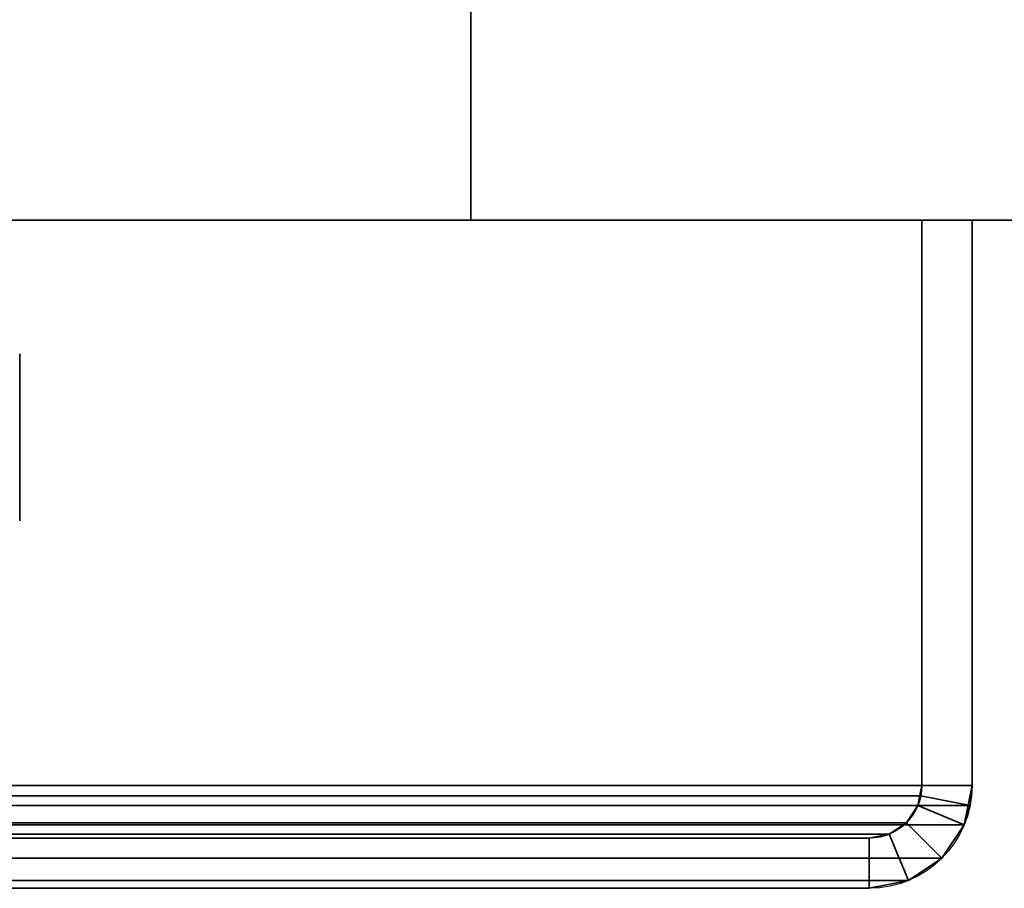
# Model space of a CAD drawing. Header units: millimetres. Extents: x -603 to 3703, y -115 to 249.
# Tile 1048 of 1056: x 3539 to 3569, y -33 to -7. Entities that reach past the tile are written whole.
import ezdxf

# ---------------------------------------------------------------- set-up
doc = ezdxf.new("R2010")
doc.units = ezdxf.units.MM
doc.layers.add('151', color=7, linetype='Continuous', true_color=0xffffff)

# ---------------------------------------------------------------- blocks, each defined once
blk = doc.blocks.new('UG_SURFACE_003')
at = {"layer": '151', "color": 252, "linetype": 'Continuous', "lineweight": 35}
for points in [[(3703, -13.3, 2212.25), (3703, 230.4, 2212.25), (2297, 230.4, 2212.25), (2297, -13.3, 2212.25)], [(2447, -13.3, 2062.25), (2447, 230.4, 2062.25), (3553, 230.4, 2062.25), (3553, -13.3, 2062.25)], [(3553, -13.3, 2062.25), (3553, 230.4, 2062.25), (3553, 230.4, -7.75), (3553, -13.3, -7.75)], [(3553, -13.3, -7.75), (3553, 230.4, -7.75), (3703, 230.4, -7.75), (3703, -13.3, -7.75)], [(3703, -13.3, 2212.25), (2297, -13.3, 2212.25), (2447, -13.3, 2062.25), (3553, -13.3, 2062.25)], [(3553, -13.3, 2062.25), (3553, -13.3, -7.75), (3703, -13.3, -7.75), (3703, -13.3, 2212.25)]]:
    blk.add_3dface(points, dxfattribs=at)
blk = doc.blocks.new('UG_SURFACE_230')
at = {"layer": '151', "color": 252, "linetype": 'Continuous', "lineweight": 35}
for points in [[(2432, -13.3, 2075.25), (3568, -13.3, 2075.25), (3566.5, -13.3, 2073.75), (2433.5, -13.3, 2073.75)], [(2432, -13.3, 2075.25), (2432, -30.22, 2075.25), (3568, -30.22, 2075.25), (3568, -13.3, 2075.25)], [(2433.5, -13.3, 2073.75), (3566.5, -13.3, 2073.75), (3566.5, -30.22, 2073.75), (2433.5, -30.22, 2073.75)], [(3566.5, -30.22, 2073.75), (3566.5, -13.3, 2073.75), (3568, -13.3, 2075.25), (3568, -30.22, 2075.25)], [(3568, -30.22, 2075.25), (2432, -30.22, 2075.25), (2432.059, -30.821, 2075.191)], [(3567.941, -30.821, 2075.191), (3568, -30.22, 2075.25), (2432.059, -30.821, 2075.191)], [(2433.53, -30.528, 2073.72), (2433.5, -30.22, 2073.75), (3566.5, -30.22, 2073.75)], [(2433.53, -30.528, 2073.72), (3566.5, -30.22, 2073.75), (3566.47, -30.528, 2073.72)], [(3568, -30.22, 2075.25), (3567.941, -30.821, 2075.191), (3566.47, -30.528, 2073.72), (3566.5, -30.22, 2073.75)], [(3566.47, -30.528, 2073.72), (3566.38, -30.825, 2073.63), (2433.62, -30.825, 2073.63), (2433.53, -30.528, 2073.72)], [(3567.941, -30.821, 2075.191), (3567.765, -31.399, 2075.016), (3566.38, -30.825, 2073.63), (3566.47, -30.528, 2073.72)], [(2432.059, -30.821, 2075.191), (2432.235, -31.399, 2075.016), (3567.765, -31.399, 2075.016), (3567.941, -30.821, 2075.191)], [(3566.037, -31.337, 2073.287), (2433.963, -31.337, 2073.287), (2433.62, -30.825, 2073.63), (3566.38, -30.825, 2073.63)], [(3567.765, -31.399, 2075.016), (3567.098, -32.398, 2074.348), (3566.037, -31.337, 2073.287), (3566.38, -30.825, 2073.63)], [(3567.765, -31.399, 2075.016), (2432.235, -31.399, 2075.016), (2432.902, -32.398, 2074.348), (3567.098, -32.398, 2074.348)], [(3565.525, -31.68, 2072.775), (2434.475, -31.68, 2072.775), (2433.963, -31.337, 2073.287), (3566.037, -31.337, 2073.287)], [(3565.525, -31.68, 2072.775), (3566.037, -31.337, 2073.287), (3567.098, -32.398, 2074.348), (3566.099, -33.066, 2073.349)], [(3564.92, -31.8, 2072.17), (2435.08, -31.8, 2072.17), (2434.475, -31.68, 2072.775), (3565.525, -31.68, 2072.775)], [(2435.08, -31.8, 2072.17), (3564.92, -31.8, 2072.17), (3516.08, -31.8, 2023.33), (2483.92, -31.8, 2023.33)], [(3516.08, -31.8, 2023.33), (3564.92, -31.8, 2072.17), (3564.92, -33.3, 2072.17), (3516.08, -33.3, 2023.33)], [(3564.92, -31.8, 2072.17), (3565.525, -31.68, 2072.775), (3566.099, -33.066, 2073.349), (3564.92, -33.3, 2072.17)], [(3567.098, -32.398, 2074.348), (2432.902, -32.398, 2074.348), (2433.901, -33.066, 2073.349), (3566.099, -33.066, 2073.349)], [(3566.099, -33.066, 2073.349), (2433.901, -33.066, 2073.349), (2435.08, -33.3, 2072.17), (3564.92, -33.3, 2072.17)], [(2435.08, -33.3, 2072.17), (2483.92, -33.3, 2023.33), (3516.08, -33.3, 2023.33), (3564.92, -33.3, 2072.17)]]:
    blk.add_3dface(points, dxfattribs=at)
blk = doc.blocks.new('UG_SURFACE_231')
at = {"layer": '151', "color": 252, "linetype": 'Continuous', "lineweight": 35}
for points in [[(3568, -13.3, 2075.25), (3568, -13.3, -7.75), (3566.5, -13.3, -7.75), (3566.5, -13.3, 2073.75)], [(3566.5, -30.22, 2073.75), (3566.5, -13.3, 2073.75), (3566.5, -13.3, -7.75), (3566.5, -30.22, -7.75)], [(3566.5, -30.22, -7.75), (3566.5, -13.3, -7.75), (3568, -13.3, -7.75), (3568, -30.22, -7.75)], [(3568, -30.22, 2075.25), (3568, -13.3, 2075.25), (3566.5, -13.3, 2073.75), (3566.5, -30.22, 2073.75)], [(3568, -30.22, 2075.25), (3568, -30.22, -7.75), (3568, -13.3, -7.75), (3568, -13.3, 2075.25)], [(3566.5, -30.22, -7.75), (3566.38, -30.825, -7.75), (3566.38, -30.825, 2073.63)], [(3566.38, -30.825, 2073.63), (3566.47, -30.528, 2073.72), (3566.5, -30.22, -7.75)], [(3568, -30.22, -7.75), (3567.765, -31.399, -7.75), (3566.38, -30.825, -7.75), (3566.5, -30.22, -7.75)], [(3566.47, -30.528, 2073.72), (3566.5, -30.22, 2073.75), (3566.5, -30.22, -7.75)], [(3566.5, -30.22, 2073.75), (3566.47, -30.528, 2073.72), (3567.941, -30.821, 2075.191), (3568, -30.22, 2075.25)], [(3568, -30.22, -7.75), (3567.941, -30.821, 2075.191), (3567.765, -31.399, 2075.016)], [(3567.765, -31.399, 2075.016), (3567.765, -31.399, -7.75), (3568, -30.22, -7.75)], [(3568, -30.22, -7.75), (3568, -30.22, 2075.25), (3567.941, -30.821, 2075.191)], [(3566.47, -30.528, 2073.72), (3566.38, -30.825, 2073.63), (3567.765, -31.399, 2075.016), (3567.941, -30.821, 2075.191)], [(3566.38, -30.825, 2073.63), (3566.38, -30.825, -7.75), (3566.037, -31.337, -7.75), (3566.037, -31.337, 2073.287)], [(3567.765, -31.399, -7.75), (3567.098, -32.398, -7.75), (3566.037, -31.337, -7.75), (3566.38, -30.825, -7.75)], [(3566.38, -30.825, 2073.63), (3566.037, -31.337, 2073.287), (3567.098, -32.398, 2074.348), (3567.765, -31.399, 2075.016)], [(3566.037, -31.337, 2073.287), (3566.037, -31.337, -7.75), (3565.525, -31.68, -7.75), (3565.525, -31.68, 2072.775)], [(3565.525, -31.68, -7.75), (3566.037, -31.337, -7.75), (3567.098, -32.398, -7.75), (3566.099, -33.066, -7.75)], [(3566.099, -33.066, 2073.349), (3567.098, -32.398, 2074.348), (3566.037, -31.337, 2073.287), (3565.525, -31.68, 2072.775)], [(3567.098, -32.398, 2074.348), (3567.098, -32.398, -7.75), (3567.765, -31.399, -7.75), (3567.765, -31.399, 2075.016)], [(3516.08, -31.8, 2023.33), (3564.92, -31.8, 2072.17), (3564.92, -31.8, -7.75), (3516.08, -31.8, -7.75)], [(3564.92, -33.3, -7.75), (3516.08, -33.3, -7.75), (3516.08, -31.8, -7.75), (3564.92, -31.8, -7.75)], [(3516.08, -33.3, 2023.33), (3564.92, -33.3, 2072.17), (3564.92, -31.8, 2072.17), (3516.08, -31.8, 2023.33)], [(3565.525, -31.68, 2072.775), (3565.525, -31.68, -7.75), (3564.92, -31.8, -7.75), (3564.92, -31.8, 2072.17)], [(3564.92, -31.8, -7.75), (3565.525, -31.68, -7.75), (3566.099, -33.066, -7.75), (3564.92, -33.3, -7.75)], [(3564.92, -33.3, 2072.17), (3566.099, -33.066, 2073.349), (3565.525, -31.68, 2072.775), (3564.92, -31.8, 2072.17)], [(3566.099, -33.066, 2073.349), (3566.099, -33.066, -7.75), (3567.098, -32.398, -7.75), (3567.098, -32.398, 2074.348)], [(3564.92, -33.3, 2072.17), (3564.92, -33.3, -7.75), (3566.099, -33.066, -7.75), (3566.099, -33.066, 2073.349)], [(3516.08, -33.3, 2023.33), (3516.08, -33.3, -7.75), (3564.92, -33.3, -7.75), (3564.92, -33.3, 2072.17)]]:
    blk.add_3dface(points, dxfattribs=at)

msp = doc.modelspace()

# ---------------------------------------------------------------- linework, layer by layer
at = {"layer": '151', "color": 252, "linetype": 'Continuous', "lineweight": -3, "true_color": 0x939598}
for p, q in [((3553, -13.3, 2062.25), (3553, 230.4, 2062.25)), ((3553, 230.4, -7.75), (3553, -13.3, -7.75)), ((2297, -13.3, 2212.25), (3703, -13.3, 2212.25)), ((3568, -13.3, 2075.25), (2432, -13.3, 2075.25)), ((3566.5, -13.3, 2073.75), (2433.5, -13.3, 2073.75)), ((3553, -13.3, 2062.25), (2447, -13.3, 2062.25)), ((3553, -13.3, -7.75), (3553, -13.3, 2062.25)), ((3553, -13.3, -7.75), (3703, -13.3, -7.75)), ((3568, -13.3, 2075.25), (3566.5, -13.3, 2073.75)), ((3566.5, -13.3, 2073.75), (3566.5, -30.22, 2073.75)), ((3566.5, -13.3, 2073.75), (3566.5, -13.3, -7.75)), ((3568, -13.3, -7.75), (3566.5, -13.3, -7.75)), ((3566.5, -13.3, 2073.75), (3566.5, -30.22, 2073.75)), ((3566.5, -13.3, -7.75), (3566.5, -30.22, -7.75)), ((3568, -13.3, 2075.25), (3566.5, -13.3, 2073.75)), ((3568, -13.3, 2075.25), (3568, -30.22, 2075.25)), ((3568, -13.3, 2075.25), (3568, -30.22, 2075.25)), ((3568, -13.3, 2075.25), (3568, -13.3, -7.75)), ((3568, -13.3, -7.75), (3568, -30.22, -7.75)), ((3568, -30.22, 2075.25), (2432, -30.22, 2075.25)), ((3566.5, -30.22, 2073.75), (2433.5, -30.22, 2073.75)), ((3566.5, -30.22, -7.75), (3566.5, -30.22, 2073.75)), ((3568, -30.22, -7.75), (3568, -30.22, 2075.25)), ((3564.92, -31.8, 2072.17), (2435.08, -31.8, 2072.17)), ((3564.92, -31.8, -7.75), (3516.08, -31.8, -7.75)), ((3564.92, -31.8, 2072.17), (3516.08, -31.8, 2023.33)), ((3564.92, -31.8, 2072.17), (3516.08, -31.8, 2023.33)), ((3564.92, -31.8, -7.75), (3564.92, -31.8, 2072.17)), ((3564.92, -33.3, 2072.17), (2435.08, -33.3, 2072.17)), ((3564.92, -33.3, 2072.17), (3516.08, -33.3, 2023.33)), ((3564.92, -33.3, 2072.17), (3516.08, -33.3, 2023.33)), ((3564.92, -33.3, -7.75), (3516.08, -33.3, -7.75)), ((3564.92, -33.3, -7.75), (3564.92, -33.3, 2072.17))]:
    msp.add_line(p, q, dxfattribs=at)
at = {"layer": '151', "color": 252, "linetype": 'Continuous', "lineweight": -3, "true_color": 0x939598, "extrusion": (1, 0, 0)}
for centre in [(-19.8, 1511.75, 3539.5), (-19.8, 326.75, 3539.5), (-19.8, 1761.75, 3539.5)]:
    msp.add_circle(centre, 2.5, dxfattribs=at)
at = {"layer": '151', "color": 252, "linetype": 'Continuous', "lineweight": -3, "true_color": 0x939598, "extrusion": (0, 0, -1)}
for radius in [3.08, 1.58]:
    msp.add_arc((-3564.92, -30.22, 7.75), radius, 180, 270, dxfattribs=at)
at = {"layer": '151', "color": 252, "linetype": 'Continuous', "lineweight": -3, "true_color": 0x939598, "extrusion": (0.707107, 6.12323e-17, -0.707107)}
for major_axis, start_param, end_param in [((1.58, 0, 1.58), 0, 1.570796), ((3.08, 0, 3.08), 0, 1.570796), ((-1.58, 0, -1.58), 3.141593, 4.712389), ((-3.08, 0, -3.08), 3.141593, 4.712389)]:
    msp.add_ellipse((3564.92, -30.22, 2072.17), major_axis=major_axis, ratio=0.707107, start_param=start_param, end_param=end_param, dxfattribs=at)

# ---------------------------------------------------------------- block references
at = {"layer": '151', "color": 252, "linetype": 'Continuous', "lineweight": -3, "true_color": 0x939598}
for name in ['UG_SURFACE_003', 'UG_SURFACE_230', 'UG_SURFACE_231']:
    msp.add_blockref(name, (0, 0), dxfattribs=at)

doc.saveas('drawing.dxf')
